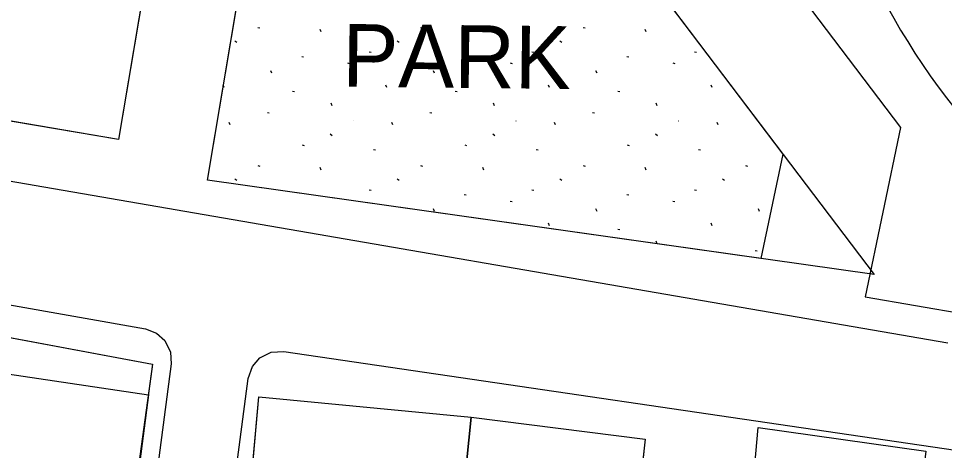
# Model space of a CAD drawing. Extents: x 413946 to 415528, y 4453939 to 4454944.
# Drawn here: x 414350.4 to 414409.5, y 4454880.2 to 4454907.7 of the extents above; entities that cross this region are included whole.
import ezdxf

# ---------------------------------------------------------------- set-up
doc = ezdxf.new("R2010")
doc.units = 0
for name, color, linetype in [('0_KADASTRO', 7, 'Continuous'), ('Level 27', 7, 'Continuous'), ('Level 28', 7, 'Continuous'), ('Level 29', 7, 'Continuous'), ('Level 33', 7, 'Continuous'), ('Level 34', 7, 'Continuous'), ('Level 41', 7, 'Continuous'), ('Level 54', 7, 'Continuous'), ('Level 58', 7, 'Continuous'), ('Level 62', 7, 'Continuous')]:
    doc.layers.add(name, color=color, linetype=linetype)

msp = doc.modelspace()

# ---------------------------------------------------------------- linework, layer by layer
at = {"layer": '0_KADASTRO'}
msp.add_lwpolyline([(414364.196, 4454943.957), (414356.8, 4454900.03), (414337.07, 4454903.37), (414329.44, 4454904.67), (414313.82, 4454907.32), (414291.88, 4454911.04), (414297.69, 4454930.45), (414299.05, 4454935), (414301.17, 4454942.09), (414301.729, 4454943.957)], dxfattribs=at)
for points in [[(414362.46, 4454897.43), (414369.36, 4454938.42), (414392.9, 4454907.35), (414404.99, 4454891.41)], [(414340.17, 4454867.72), (414340.49, 4454870.19), (414341.16, 4454875.58), (414343, 4454890.03), (414349.31, 4454889.04), (414348.7, 4454885.22), (414358.7, 4454883.73), (414357.14, 4454871.64), (414356.23, 4454865.76)], [(414363.82, 4454863.27), (414364.09, 4454865.26), (414365.75, 4454883.61), (414379.29, 4454882.32), (414378.04, 4454870.15), (414377.52, 4454863.95), (414377.32, 4454861.96)], [(414378.04, 4454870.15), (414379.29, 4454882.32), (414390.38, 4454880.91), (414389.07, 4454868.88)], [(414396.54, 4454869.84), (414397.58, 4454881.64), (414408.28, 4454880.15), (414406.92, 4454868.69)]]:
    msp.add_lwpolyline(points, close=True, dxfattribs=at)
at = {"layer": 'Level 27'}
for p, q in [((414332.553, 4454890.616), (414358.97, 4454885.693)), ((414358.97, 4454885.693), (414356.23, 4454865.76)), ((414364.09, 4454865.26), (414365.75, 4454883.61)), ((414365.75, 4454883.61), (414379.29, 4454882.32)), ((414379.29, 4454882.32), (414390.38, 4454880.91)), ((414390.38, 4454880.91), (414389.07, 4454868.88))]:
    msp.add_line(p, q, dxfattribs=at)
at = {"layer": 'Level 28'}
for p, q in [((414364.196, 4454943.957), (414356.8, 4454900.03)), ((414362.46, 4454897.43), (414369.36, 4454938.42)), ((414356.8, 4454900.03), (414329.44, 4454904.67)), ((414397.761, 4454892.433), (414362.46, 4454897.43))]:
    msp.add_line(p, q, dxfattribs=at)
at = {"layer": 'Level 29'}
for p, q in [((414369.36, 4454938.42), (414399.16, 4454899.097)), ((414399.16, 4454899.097), (414397.761, 4454892.433))]:
    msp.add_line(p, q, dxfattribs=at)
at = {"layer": 'Level 34'}
msp.add_lwpolyline([(414364.196, 4454943.957), (414356.8, 4454900.03), (414329.44, 4454904.67), (414313.82, 4454907.32), (414291.88, 4454911.04), (414297.69, 4454930.45), (414301.17, 4454942.09), (414301.729, 4454943.957)], dxfattribs=at)
at = {"layer": 'Level 41'}
for p, q in [((414365.682, 4454907.164), (414365.807, 4454907.139)), ((414365.682, 4454907.164), (414365.807, 4454907.139)), ((414369.715, 4454906.884), (414369.65, 4454907.046)), ((414369.715, 4454906.884), (414369.65, 4454907.046)), ((414376.05, 4454907.164), (414376.175, 4454907.139)), ((414376.05, 4454907.164), (414376.175, 4454907.139)), ((414380.083, 4454906.884), (414380.018, 4454907.046)), ((414380.083, 4454906.884), (414380.018, 4454907.046)), ((414386.418, 4454907.164), (414386.543, 4454907.139)), ((414386.418, 4454907.164), (414386.543, 4454907.139)), ((414390.451, 4454906.884), (414390.386, 4454907.046)), ((414390.451, 4454906.884), (414390.386, 4454907.046)), ((414364.207, 4454906.326), (414364.334, 4454906.226)), ((414364.207, 4454906.326), (414364.334, 4454906.226)), ((414374.575, 4454906.326), (414374.702, 4454906.226)), ((414374.575, 4454906.326), (414374.702, 4454906.226)), ((414384.943, 4454906.326), (414385.07, 4454906.226)), ((414384.943, 4454906.326), (414385.07, 4454906.226)), ((414372.78, 4454905.62), (414372.906, 4454905.597)), ((414372.78, 4454905.62), (414372.906, 4454905.597)), ((414383.148, 4454905.62), (414383.274, 4454905.597)), ((414383.148, 4454905.62), (414383.274, 4454905.597)), ((414393.516, 4454905.62), (414393.642, 4454905.597)), ((414393.516, 4454905.62), (414393.642, 4454905.597)), ((414368.475, 4454905.316), (414368.601, 4454905.293)), ((414368.475, 4454905.316), (414368.601, 4454905.293)), ((414378.843, 4454905.316), (414378.969, 4454905.293)), ((414378.843, 4454905.316), (414378.969, 4454905.293)), ((414389.211, 4454905.316), (414389.337, 4454905.293)), ((414389.211, 4454905.316), (414389.337, 4454905.293)), ((414366.572, 4454904.247), (414366.506, 4454904.409)), ((414366.572, 4454904.247), (414366.506, 4454904.409)), ((414371.404, 4454904.906), (414371.531, 4454904.882)), ((414371.404, 4454904.906), (414371.531, 4454904.882)), ((414376.94, 4454904.247), (414376.874, 4454904.409)), ((414376.94, 4454904.247), (414376.874, 4454904.409)), ((414381.772, 4454904.906), (414381.899, 4454904.882)), ((414381.772, 4454904.906), (414381.899, 4454904.882)), ((414387.308, 4454904.247), (414387.242, 4454904.409)), ((414387.308, 4454904.247), (414387.242, 4454904.409)), ((414392.14, 4454904.906), (414392.267, 4454904.882)), ((414392.14, 4454904.906), (414392.267, 4454904.882)), ((414363.541, 4454903.332), (414363.479, 4454903.486)), ((414363.541, 4454903.332), (414363.479, 4454903.486)), ((414373.909, 4454903.332), (414373.844, 4454903.496)), ((414373.909, 4454903.332), (414373.844, 4454903.496)), ((414384.277, 4454903.332), (414384.212, 4454903.496)), ((414384.277, 4454903.332), (414384.212, 4454903.496)), ((414394.645, 4454903.332), (414394.58, 4454903.496)), ((414394.645, 4454903.332), (414394.58, 4454903.496)), ((414367.891, 4454903.112), (414368.017, 4454903.088)), ((414367.891, 4454903.112), (414368.017, 4454903.088)), ((414378.259, 4454903.112), (414378.385, 4454903.088)), ((414378.259, 4454903.112), (414378.385, 4454903.088)), ((414388.627, 4454903.112), (414388.753, 4454903.088)), ((414388.627, 4454903.112), (414388.753, 4454903.088)), ((414370.413, 4454902.183), (414370.349, 4454902.344)), ((414370.413, 4454902.183), (414370.349, 4454902.344)), ((414380.781, 4454902.183), (414380.717, 4454902.344)), ((414380.781, 4454902.183), (414380.717, 4454902.344)), ((414391.149, 4454902.183), (414391.085, 4454902.344)), ((414391.149, 4454902.183), (414391.085, 4454902.344)), ((414366.287, 4454901.744), (414366.413, 4454901.72)), ((414366.287, 4454901.744), (414366.413, 4454901.72)), ((414376.655, 4454901.744), (414376.781, 4454901.72)), ((414376.655, 4454901.744), (414376.781, 4454901.72)), ((414387.023, 4454901.744), (414387.149, 4454901.72)), ((414387.023, 4454901.744), (414387.149, 4454901.72)), ((414363.922, 4454900.95), (414363.857, 4454901.112)), ((414363.922, 4454900.95), (414363.857, 4454901.112)), ((414371.771, 4454901.219), (414371.779, 4454901.218)), ((414371.771, 4454901.219), (414371.779, 4454901.218)), ((414374.29, 4454900.95), (414374.225, 4454901.112)), ((414374.29, 4454900.95), (414374.225, 4454901.112)), ((414382.139, 4454901.219), (414382.147, 4454901.218)), ((414382.139, 4454901.219), (414382.147, 4454901.218)), ((414384.658, 4454900.95), (414384.593, 4454901.112)), ((414384.658, 4454900.95), (414384.593, 4454901.112)), ((414392.507, 4454901.219), (414392.515, 4454901.218)), ((414392.507, 4454901.219), (414392.515, 4454901.218)), ((414395.026, 4454900.95), (414394.961, 4454901.112)), ((414395.026, 4454900.95), (414394.961, 4454901.112)), ((414370.296, 4454900.381), (414370.423, 4454900.282)), ((414370.296, 4454900.381), (414370.423, 4454900.282)), ((414380.664, 4454900.381), (414380.791, 4454900.282)), ((414380.664, 4454900.381), (414380.791, 4454900.282)), ((414391.032, 4454900.381), (414391.159, 4454900.282)), ((414391.032, 4454900.381), (414391.159, 4454900.282)), ((414368.502, 4454899.676), (414368.628, 4454899.651)), ((414368.502, 4454899.676), (414368.628, 4454899.651)), ((414378.87, 4454899.676), (414378.996, 4454899.651)), ((414378.87, 4454899.676), (414378.996, 4454899.651)), ((414389.238, 4454899.676), (414389.364, 4454899.651)), ((414389.238, 4454899.676), (414389.364, 4454899.651)), ((414362.785, 4454899.363), (414362.809, 4454899.358)), ((414362.785, 4454899.363), (414362.809, 4454899.358)), ((414373.05, 4454899.382), (414373.177, 4454899.358)), ((414373.05, 4454899.382), (414373.177, 4454899.358)), ((414383.418, 4454899.382), (414383.545, 4454899.358)), ((414383.418, 4454899.382), (414383.545, 4454899.358)), ((414393.786, 4454899.382), (414393.913, 4454899.358)), ((414393.786, 4454899.382), (414393.913, 4454899.358)), ((414365.682, 4454898.358), (414365.807, 4454898.333)), ((414365.682, 4454898.358), (414365.807, 4454898.333)), ((414369.715, 4454898.078), (414369.65, 4454898.24)), ((414369.715, 4454898.078), (414369.65, 4454898.24)), ((414376.05, 4454898.358), (414376.175, 4454898.333)), ((414376.05, 4454898.358), (414376.175, 4454898.333)), ((414380.083, 4454898.078), (414380.018, 4454898.24)), ((414380.083, 4454898.078), (414380.018, 4454898.24)), ((414386.418, 4454898.358), (414386.543, 4454898.333)), ((414386.418, 4454898.358), (414386.543, 4454898.333)), ((414390.451, 4454898.078), (414390.386, 4454898.24)), ((414390.451, 4454898.078), (414390.386, 4454898.24)), ((414396.786, 4454898.358), (414396.911, 4454898.333)), ((414396.786, 4454898.358), (414396.911, 4454898.333)), ((414364.207, 4454897.52), (414364.334, 4454897.42)), ((414364.207, 4454897.52), (414364.334, 4454897.42)), ((414374.575, 4454897.52), (414374.702, 4454897.42)), ((414374.575, 4454897.52), (414374.702, 4454897.42)), ((414384.943, 4454897.52), (414385.07, 4454897.42)), ((414384.943, 4454897.52), (414385.07, 4454897.42)), ((414395.311, 4454897.52), (414395.438, 4454897.42)), ((414395.311, 4454897.52), (414395.438, 4454897.42)), ((414372.78, 4454896.814), (414372.906, 4454896.791)), ((414372.78, 4454896.814), (414372.906, 4454896.791)), ((414383.148, 4454896.814), (414383.274, 4454896.791)), ((414383.148, 4454896.814), (414383.274, 4454896.791)), ((414393.516, 4454896.814), (414393.642, 4454896.791)), ((414393.516, 4454896.814), (414393.642, 4454896.791)), ((414378.843, 4454896.51), (414378.969, 4454896.487)), ((414378.843, 4454896.51), (414378.969, 4454896.487)), ((414389.211, 4454896.51), (414389.337, 4454896.487)), ((414389.211, 4454896.51), (414389.337, 4454896.487)), ((414376.94, 4454895.441), (414376.874, 4454895.603)), ((414376.94, 4454895.441), (414376.874, 4454895.603)), ((414381.772, 4454896.1), (414381.899, 4454896.076)), ((414381.772, 4454896.1), (414381.899, 4454896.076)), ((414387.308, 4454895.441), (414387.242, 4454895.603)), ((414387.308, 4454895.441), (414387.242, 4454895.603)), ((414392.14, 4454896.1), (414392.267, 4454896.076)), ((414392.14, 4454896.1), (414392.267, 4454896.076)), ((414397.676, 4454895.441), (414397.61, 4454895.603)), ((414397.676, 4454895.441), (414397.61, 4454895.603)), ((414384.277, 4454894.526), (414384.212, 4454894.69)), ((414384.277, 4454894.526), (414384.212, 4454894.69)), ((414394.645, 4454894.526), (414394.58, 4454894.69)), ((414394.645, 4454894.526), (414394.58, 4454894.69)), ((414388.627, 4454894.306), (414388.753, 4454894.282)), ((414388.627, 4454894.306), (414388.753, 4454894.282)), ((414391.149, 4454893.377), (414391.085, 4454893.538)), ((414391.149, 4454893.377), (414391.085, 4454893.538)), ((414397.391, 4454892.938), (414397.517, 4454892.914)), ((414397.391, 4454892.938), (414397.517, 4454892.914))]:
    msp.add_line(p, q, dxfattribs=at)
at = {"layer": 'Level 54'}
for points in [[(414332.553, 4454890.616), (414358.97, 4454885.693), (414356.23, 4454865.76), (414353.41, 4454848.13), (414351.45, 4454831.76), (414350.31, 4454823.62)], [(414364.09, 4454865.26), (414365.75, 4454883.61), (414379.29, 4454882.32), (414390.38, 4454880.91), (414389.07, 4454868.88)]]:
    msp.add_lwpolyline(points, dxfattribs=at)
at = {"layer": 'Level 58'}
msp.add_arc((414444.557, 4454929.473), 44.045, 160.80118, 19.19882, dxfattribs=at)
at = {"layer": 'Level 62'}
for p, q in [((414305.855, 4454904.984), (414409.669, 4454887.046)), ((414404.4, 4454889.986), (414411.061, 4454888.836))]:
    msp.add_line(p, q, dxfattribs=at)
for points in [[(414374.939, 4454942.648), (414406.666, 4454900.782), (414404.4, 4454889.986)], [(414291.802, 4454899.682), (414332.16, 4454892.607), (414358.515, 4454887.947)], [(414358.515, 4454887.947), (414359.222, 4454887.677), (414359.755, 4454887.195), (414360.109, 4454886.462), (414360.152, 4454885.717)], [(414349.659, 4454799.746), (414351.901, 4454801.363), (414352.978, 4454802.323), (414353.824, 4454803.465), (414354.413, 4454804.73), (414354.746, 4454806.129), (414365.071, 4454884.777), (414365.333, 4454885.536), (414365.817, 4454886.088), (414366.532, 4454886.448), (414367.345, 4454886.496)], [(414367.345, 4454886.496), (414410.164, 4454880.202)], [(414360.152, 4454885.717), (414350.028, 4454808.606)]]:
    msp.add_lwpolyline(points, dxfattribs=at)

# ---------------------------------------------------------------- texts
at = {"layer": 'Level 33'}
msp.add_text('PARK', height=4, rotation=359.4136, dxfattribs=at).set_placement((414371.053, 4454903.398))

doc.saveas('drawing.dxf')
